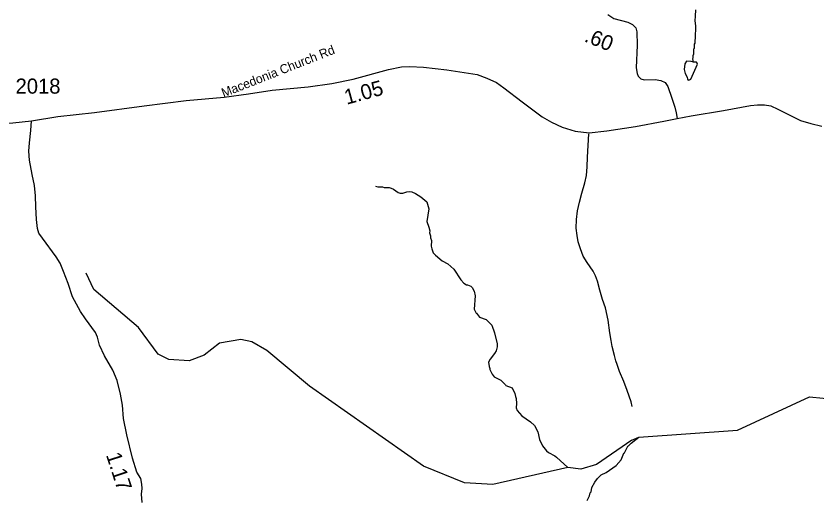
# Model space of a CAD drawing. Extents: x 1248089 to 1457196, y 820910 to 988753.
# Drawn here: x 1430984 to 1437617, y 910659 to 914670 of the extents above; entities that cross this region are included whole.
import ezdxf

# ---------------------------------------------------------------- set-up
doc = ezdxf.new("R2010")
doc.units = 0
for name, color, linetype in [('Exist Hydrographic Misc Water Feature', 7, 'Continuous'), ('Exist Road Non-System Type 51', 7, 'Continuous'), ('Exist Road Secondary Type 41 Attributed', 7, 'Continuous'), ('Exist Road Secondary Type 51 Attributed', 7, 'Continuous'), ('Exist Road Secondary Type 51 Label', 7, 'Continuous'), ('Prop GRAU CAT1 Cell', 7, 'Continuous'), ('Prop Lane Lines', 7, 'Continuous')]:
    doc.layers.add(name, color=color, linetype=linetype)

msp = doc.modelspace()

# ---------------------------------------------------------------- linework, layer by layer
at = {"layer": 'Exist Hydrographic Misc Water Feature'}
for points in [[(1436595.9, 914288.3), (1436591.6, 914298), (1436588.5, 914316.4), (1436592.6, 914324.3), (1436593, 914342.3), (1436597.3, 914356.3), (1436598.2, 914396.2), (1436602.3, 914404.1), (1436603, 914436.1), (1436607.2, 914444), (1436607.7, 914470.1), (1436612.1, 914483.9), (1436614.3, 914588), (1436607.8, 914628.3), (1436612.1, 914668), (1436613.2, 914720)], [(1436595.9, 914288.3), (1436576, 914292.7), (1436536, 914295.6), (1436521.5, 914273.9), (1436518.4, 914225.9), (1436525.8, 914193.8), (1436541.1, 914161.4), (1436544.7, 914145.4), (1436550.6, 914139.2), (1436562.6, 914140.9), (1436572.8, 914146.7), (1436627.4, 914271.6), (1436625.7, 914279.6), (1436619.7, 914285.7), (1436595.9, 914288.3)], [(1433961.5, 913258.5), (1433981.4, 913254), (1434019.4, 913253.2), (1434033.3, 913248.9), (1434073.3, 913247.9), (1434089.2, 913243.6), (1434111, 913235.1), (1434148.4, 913206.3), (1434164.2, 913201.9), (1434188.2, 913201.4), (1434220.5, 913212.7), (1434244.5, 913214.1), (1434260.5, 913211.8), (1434292.2, 913199), (1434335.6, 913170.1), (1434386.6, 913128.9), (1434401.5, 913072.6), (1434387.1, 912966.9), (1434402.1, 912920.6), (1434409.5, 912888.4), (1434409.1, 912872.4), (1434416.6, 912848.2), (1434416.3, 912832.2), (1434423.7, 912808), (1434422.7, 912762), (1434426.2, 912739.9), (1434439.5, 912707.6), (1434457.1, 912687.2), (1434512.1, 912642), (1434559.5, 912616.9), (1434610.9, 912571.8), (1434666.6, 912482.5), (1434692, 912455.9), (1434715.7, 912441.4), (1434723.7, 912441.2), (1434749.5, 912430.6), (1434761.3, 912420.4), (1434778.6, 912388), (1434785.8, 912351.8), (1434779.3, 912239.9), (1434794.6, 912207.5), (1434798.6, 912207.4), (1434821.9, 912174.9), (1434877.4, 912153.7), (1434924.5, 912108.6), (1434947, 912044.1), (1434969.1, 911951.5), (1434968.6, 911927.5), (1434959.8, 911895.7), (1434947.3, 911872), (1434910.3, 911824.8), (1434897.8, 911801.1), (1434901, 911765), (1434908.6, 911748.8), (1434908.5, 911740.8), (1434927.5, 911700.4), (1434943.1, 911680), (1434998.5, 911650.8), (1435037.7, 911613.9), (1435040.3, 911608.2), (1435093.1, 911588.7), (1435114, 911540.2), (1435119.6, 911516.1), (1435127.2, 911499.9), (1435128.3, 911459.8), (1435125.5, 911421.9), (1435133.1, 911401.7), (1435172.1, 911356.8), (1435245, 911305.2), (1435278.4, 911276.4), (1435305.2, 911223.8), (1435319.8, 911159.8), (1435342.7, 911106.9), (1435375.8, 911066.2), (1435393.4, 911051.7), (1435446.8, 911024.6), (1435460.7, 911014.2), (1435553.5, 910929.1)], [(1436082.8, 911153.7), (1435790.8, 910951.9), (1435660.1, 910913), (1435553.5, 910929.1), (1434931.6, 910787.1), (1434698.6, 910801.7), (1434358.6, 910939.8), (1433413.6, 911602.3), (1433060.6, 911898.3), (1432936.6, 911969.8), (1432845.6, 911988), (1432669.6, 911958.8), (1432542.6, 911859.5), (1432416.5, 911812.8), (1432249.5, 911822.7), (1432159.5, 911867.2), (1431996.6, 912087.1), (1431627.5, 912403.2), (1431563.5, 912539.1)], [(1436082.8, 911153.7), (1436142, 911179.7), (1436958.7, 911238.6), (1437555.7, 911512.3), (1437780.6, 911491.3), (1437919.6, 911347.3), (1437981.7, 911112.9), (1438038.7, 911036.4), (1438203.6, 910957.5), (1438570.7, 910976.4), (1438730.6, 911029), (1438899.7, 911170.1), (1439058.7, 911216), (1439373.7, 911101.4), (1439515.7, 911124.7), (1439759.7, 911228.2), (1440044.7, 911271.7), (1440603.7, 911303.1)], [(1435712.8, 910654.4), (1435733.7, 910694), (1435738.2, 910717.9), (1435746.3, 910725.8), (1435753.2, 910763.6), (1435776.1, 910805.2), (1435800.8, 910836.6), (1435829.4, 910866), (1435869.9, 910887.1), (1435953.8, 910943.7), (1435996.6, 910992.3), (1436017.3, 911047.8), (1436023, 911050.1), (1436050.6, 911105.2), (1436056.7, 911107), (1436077.2, 911130.6), (1436142, 911179.7)]]:
    msp.add_lwpolyline(points, dxfattribs=at)
at = {"layer": 'Exist Road Non-System Type 51'}
msp.add_lwpolyline([(1436086.5, 911434.3), (1436077.2, 911472.5), (1436045.1, 911565), (1436016.6, 911641.6), (1435982, 911722.4), (1435961.2, 911780.8), (1435951.8, 911813), (1435940.6, 911855.3), (1435922.1, 911929.7), (1435913.1, 911979.9), (1435902.2, 912044.2), (1435888.3, 912148.5), (1435864.4, 912251), (1435841.8, 912321.5), (1435819.1, 912398), (1435800.6, 912472.5), (1435783.5, 912516.8), (1435764.2, 912555.2), (1435713.6, 912626.1), (1435680.5, 912678.8), (1435657.7, 912739.3), (1435638.8, 912797.7), (1435629.9, 912849.9), (1435623.1, 912912.1), (1435626.4, 912984.1), (1435633.8, 913054), (1435651.3, 913127.7), (1435668.8, 913201.4), (1435694.3, 913286.9), (1435709.6, 913348.6), (1435713, 913420.6), (1435716.7, 913500.6), (1435726.3, 913692.5)], dxfattribs=at)
at = {"layer": 'Exist Road Secondary Type 41 Attributed'}
msp.add_lwpolyline([(1435885.1, 914682.7), (1435935.3, 914649.2), (1436050.7, 914619.4), (1436089.8, 914598.9), (1436115.9, 914572.8), (1436124.2, 914538.8), (1436128.9, 914428), (1436120.6, 914238.7), (1436128, 914194), (1436137.3, 914169.8), (1436159.6, 914149.3), (1436184.8, 914141.8), (1436277.8, 914143.7), (1436323.4, 914134.4), (1436358.8, 914119.5), (1436382.1, 914086), (1436415.6, 913988.2), (1436438.6, 913915), (1436450.7, 913867.5), (1436459, 913820.7)], dxfattribs=at)
at = {"layer": 'Exist Road Secondary Type 51 Attributed'}
for points in [[(1431110.6, 913800.1), (1431330, 913835.7), (1431632.9, 913869.7), (1432044.9, 913926.4), (1432392.3, 913968.7), (1432708, 913995.6), (1432909, 914023.9), (1433106.1, 914054.9), (1433402, 914081.8), (1433600.2, 914111.5), (1433777.1, 914147), (1434069.3, 914227.3), (1434175.4, 914247.2), (1434246.2, 914251.4), (1434359.5, 914244.3), (1434552, 914224.5), (1434803.1, 914183.5), (1434882.4, 914155.2), (1434961.7, 914119.8), (1435024, 914074.4), (1435175.4, 913958.2), (1435342, 913834.1), (1435418.4, 913788.8), (1435507.6, 913749.1), (1435615.2, 913715.1), (1435729.8, 913701), (1435876.4, 913716.8), (1436112.8, 913755), (1436347.8, 913799), (1436459, 913820.7)], [(1428437.6, 914051.4), (1428814.1, 914003.2), (1429153.9, 913968.5), (1429700.3, 913904.7), (1430241.4, 913839.9), (1430694.4, 913790.3), (1430837.9, 913780.5), (1430958.2, 913784.8), (1431110.6, 913800.1)], [(1436459, 913820.7), (1436576.3, 913841.2), (1436844.3, 913887.7), (1437066.8, 913926.9), (1437124.5, 913932.4), (1437182.2, 913934.3), (1437236.2, 913925), (1437293.9, 913898.9), (1437424.2, 913831.8), (1437480, 913803.9), (1437565.6, 913779.7), (1437656.8, 913755.5)], [(1432027.6, 910638.7), (1432022.5, 910707), (1432027.6, 910753.3), (1432026.3, 910790.7), (1432016, 910835.8), (1431985.3, 910890.3), (1431947.9, 911004.9), (1431900.3, 911199.5), (1431874.6, 911334.8), (1431864.3, 911443.9), (1431848.9, 911534.8), (1431821.9, 911649.5), (1431784.6, 911734.5), (1431716.3, 911854.3), (1431675.4, 911942.3), (1431658.6, 912009.3), (1431640.6, 912048), (1431558.2, 912158.8), (1431517.2, 912220), (1431451.5, 912342.4), (1431414.2, 912453.2), (1431378.1, 912551.2), (1431349.8, 912622), (1431315.3, 912674), (1431202, 912828.7), (1431171.1, 912871.2), (1431160.8, 912909.8), (1431153.1, 912982), (1431147.9, 913087), (1431145.4, 913178.4), (1431137.6, 913266.1), (1431117, 913355.6), (1431093.9, 913474.1), (1431090, 913548.9), (1431093.9, 913618.4), (1431105.5, 913720.2), (1431110.6, 913800.1)]]:
    msp.add_lwpolyline(points, dxfattribs=at)

# ---------------------------------------------------------------- texts
at = {"layer": 'Exist Road Secondary Type 51 Label'}
msp.add_text('Macedonia Church Rd', height=75, rotation=21.55425, dxfattribs=at).set_placement((1432702.9, 913994))
at = {"layer": 'Prop GRAU CAT1 Cell'}
for s, rotation, p in [('.60', 337.98093, (1435682.8, 914461.2)), ('1.05', 15.38505, (1433721.9, 913933.8)), ('1.17', 288.03337, (1431727.4, 911031.8))]:
    msp.add_text(s, height=125, rotation=rotation, dxfattribs=at).set_placement(p)
at = {"layer": 'Prop Lane Lines'}
msp.add_text('2018', height=125, dxfattribs=at).set_placement((1430979.8, 914026.1))

doc.saveas('drawing.dxf')
